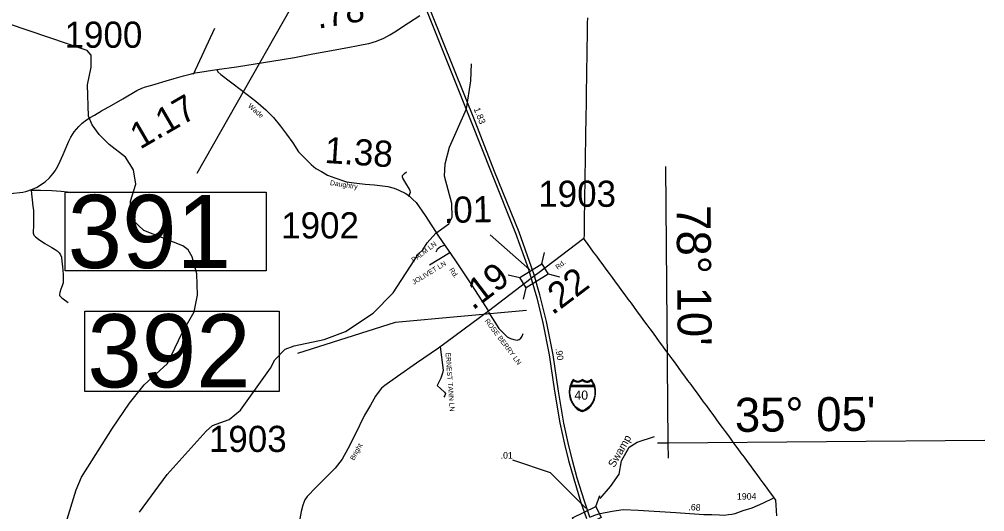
# Model space of a CAD drawing. Extents: x 2093524 to 2270757, y 289120 to 570408.
# Drawn here: x 2236930 to 2255386, y 484784 to 494203 of the extents above; entities that cross this region are included whole.
import ezdxf

# ---------------------------------------------------------------- set-up
doc = ezdxf.new("R2010")
doc.units = 0
for name, color, linetype in [('Exist Boundary Political CountyLine', 7, 'Continuous'), ('Exist Hydrographic Creek Single Shore', 7, 'Continuous'), ('Exist Hydrographic Swamp Label', 7, 'Continuous'), ('Exist Road Non-System Type 51', 7, 'Continuous'), ('Exist Road Non-System Type 51 Label', 7, 'Continuous'), ('Exist Road Primary Interstate Divided Center Attributed', 7, 'Continuous'), ('Exist Road Primary Interstate Mileage Hundredths English Label', 7, 'Continuous'), ('Exist Road Primary Interstate Shield CELL', 7, 'Continuous'), ('Exist Road Primary Interstate Shield Number Label', 7, 'Continuous'), ('Exist Road Primary NC Structure Standard Bridge Number Label', 7, 'Continuous'), ('Exist Road Secondary Mileage Hundredths English Label', 7, 'Continuous'), ('Exist Road Secondary Structure Standard Bridge CELL', 7, 'Continuous'), ('Exist Road Secondary Structure Standard Bridge Number Label', 7, 'Continuous'), ('Exist Road Secondary Type 51 Attributed', 7, 'Continuous'), ('Exist Road Secondary Type 51 Label', 7, 'Continuous'), ('Exist Road Secondary Type 51 Number Label', 7, 'Continuous'), ('Map Preparation Longitude Latitude Label', 7, 'Continuous'), ('Map Preparation Longitude Latitude Lines', 7, 'Continuous')]:
    doc.layers.add(name, color=color, linetype=linetype)

msp = doc.modelspace()

# ---------------------------------------------------------------- linework, layer by layer
at = {"layer": 'Exist Boundary Political CountyLine'}
for points in [[(2247790, 494228), (2247789, 494127), (2247787, 494026), (2247786, 493926), (2247784, 493825), (2247782, 493724), (2247781, 493623), (2247779, 493523), (2247778, 493422), (2247776, 493321), (2247774, 493220), (2247773, 493120), (2247772, 493019), (2247770, 492918), (2247768, 492818), (2247767, 492717), (2247765, 492616), (2247764, 492515), (2247762, 492415), (2247760, 492314), (2247759, 492213), (2247757, 492112), (2247756, 492012), (2247754, 491911), (2247752, 491810), (2247751, 491709), (2247749, 491609), (2247748, 491508), (2247746, 491407), (2247744, 491306), (2247743, 491206), (2247742, 491105), (2247740, 491004), (2247738, 490903), (2247737, 490803), (2247735, 490702), (2247734, 490601), (2247732, 490500), (2247730, 490400), (2247729, 490299), (2247727, 490198), (2247726, 490098), (2247724, 489997), (2247784, 489915), (2247844, 489833), (2247904, 489751), (2247964, 489670), (2248024, 489588), (2248084, 489506), (2248144, 489424), (2248204, 489342), (2248264, 489261), (2248324, 489179), (2248385, 489097), (2248445, 489015), (2248505, 488933), (2248565, 488852), (2248625, 488770), (2248685, 488688), (2248745, 488606), (2248805, 488524), (2248865, 488443), (2248925, 488361), (2248985, 488279), (2249045, 488197), (2249105, 488115), (2249165, 488034), (2249225, 487952)], [(2249225, 487952), (2249285, 487870), (2249346, 487788), (2249406, 487706), (2249466, 487625), (2249526, 487543), (2249586, 487461), (2249646, 487379), (2249706, 487297), (2249766, 487216), (2249826, 487134), (2249886, 487052), (2249946, 486970), (2250006, 486888), (2250066, 486807), (2250126, 486725), (2250186, 486643), (2250246, 486561), (2250306, 486479), (2250366, 486398), (2250426, 486316), (2250486, 486234), (2250546, 486152), (2250606, 486070), (2250666, 485989), (2250726, 485907), (2250786, 485825), (2250846, 485743), (2250906, 485661), (2250967, 485580), (2251027, 485498), (2251087, 485416), (2251147, 485334), (2251207, 485252), (2251267, 485171), (2251327, 485089), (2251387, 485007), (2251394, 484906), (2251400, 484806), (2251406, 484705)]]:
    msp.add_lwpolyline(points, dxfattribs=at)
at = {"layer": 'Exist Hydrographic Creek Single Shore'}
for points in [[(2237817, 484558), (2238020, 485200), (2238118, 485444), (2238710, 486380), (2239039, 486858), (2239320, 487210), (2239766, 487621), (2240045, 488206), (2240274, 488608), (2240339, 488925), (2240327, 489332), (2240233, 489658), (2240157, 489791), (2240056, 489872), (2239312, 490166), (2239094, 490364), (2239060, 490440), (2239058, 490722), (2239155, 491048), (2239111, 491324), (2238959, 491563), (2238649, 491809), (2238456, 492000), (2238321, 492183), (2238253, 492348), (2238232, 492949), (2238304, 493289), (2238302, 493515), (2238227, 493605), (2236740, 494110)], [(2239231, 484775), (2239758, 485496), (2240501, 486327), (2240625, 486430), (2240941, 486548), (2241156, 486724), (2241733, 487529), (2241814, 487688), (2242013, 487891), (2242187, 487956), (2242761, 488079), (2243168, 488232), (2243698, 488585), (2244078, 488971), (2244563, 489719), (2244646, 489793), (2244728, 489926), (2244893, 490113), (2245142, 490288), (2245207, 490421), (2245197, 490681), (2245059, 491205), (2245074, 491437), (2245155, 491754), (2245482, 492492), (2245561, 493025), (2245575, 493349)], [(2248032, 485036), (2248231, 485267), (2248396, 485500), (2248443, 485758), (2248591, 486018), (2248740, 486113), (2249073, 486224)]]:
    msp.add_lwpolyline(points, dxfattribs=at)
at = {"layer": 'Exist Road Non-System Type 51'}
for p, q in [((2240261, 493152), (2240666, 494031)), ((2245159, 489739), (2244769, 489500))]:
    msp.add_line(p, q, dxfattribs=at)
for points in [[(2244378, 490814), (2244398, 490865), (2244408, 490895), (2244401, 490923), (2244389, 490951), (2244318, 491070), (2244264, 491165), (2244259, 491181), (2244253, 491191), (2244255, 491215), (2244291, 491252), (2244335, 491286)], [(2237911, 490884), (2237851, 490897), (2237729, 490912), (2237551, 490921), (2237337, 490931), (2237159, 490930)], [(2237159, 490930), (2237191, 490626), (2237200, 490546), (2237201, 490462), (2237200, 490350), (2237199, 490237), (2237193, 490148), (2237198, 490115), (2237210, 490077), (2237240, 490041), (2237295, 489999), (2237415, 489914), (2237552, 489837), (2237616, 489802), (2237656, 489776), (2237692, 489737), (2237715, 489697), (2237739, 489653), (2237744, 489569), (2237756, 489476), (2237768, 489321), (2237769, 489162), (2237748, 489105), (2237724, 489041), (2237703, 488979), (2237697, 488941), (2237701, 488917), (2237735, 488879), (2237766, 488856), (2237866, 488787)], [(2245066, 489880), (2244985, 489848), (2244917, 489798), (2244892, 489749)], [(2245900, 488604), (2246100, 488287), (2246178, 488203), (2246258, 488130), (2246321, 488099), (2246387, 488080), (2246446, 488066), (2246486, 488076), (2246517, 488102), (2246542, 488144), (2246562, 488193)], [(2244974, 487940), (2245034, 487491), (2245021, 487432), (2244986, 487339), (2244916, 487197), (2245057, 487069), (2245077, 487044), (2245068, 487006), (2245046, 486978)]]:
    msp.add_lwpolyline(points, dxfattribs=at)
at = {"layer": 'Exist Road Primary Interstate Divided Center Attributed'}
for points in [[(2243696, 496936), (2243774, 496744), (2244292, 495435), (2244738, 494314), (2245171, 493232), (2245568, 492241), (2245949, 491279), (2246417, 490115), (2246662, 489426), (2246717, 489246)], [(2246777, 489294), (2246723, 489462), (2246486, 490129), (2246015, 491293), (2245642, 492249), (2245237, 493263), (2244805, 494342), (2244361, 495459), (2243833, 496778), (2243753, 496991)], [(2247837, 484682), (2247736, 484983), (2247596, 485423), (2247503, 485763), (2247425, 486102), (2247342, 486479), (2247238, 487092), (2247135, 487788), (2247009, 488422), (2246881, 488933), (2246839, 489088), (2246777, 489294)], [(2246717, 489246), (2246774, 489050), (2246822, 488878), (2246939, 488394), (2247059, 487786), (2247163, 487090), (2247266, 486484), (2247352, 486078), (2247432, 485763), (2247530, 485411), (2247665, 484963), (2247772, 484655)]]:
    msp.add_lwpolyline(points, dxfattribs=at)
at = {"layer": 'Exist Road Primary Interstate Shield CELL'}
for points in [[(2247696, 486703), (2247705, 486704), (2247718, 486707), (2247731, 486711), (2247745, 486717), (2247766, 486729), (2247782, 486738), (2247802, 486751), (2247828, 486775), (2247854, 486802), (2247877, 486834), (2247895, 486863), (2247911, 486896), (2247925, 486927), (2247935, 486962), (2247942, 486996), (2247946, 487032), (2247948, 487071), (2247946, 487116), (2247938, 487162), (2247931, 487190), (2247919, 487224), (2247910, 487245), (2247890, 487284), (2247871, 487314), (2247844, 487294), (2247826, 487285), (2247815, 487280), (2247804, 487278), (2247783, 487275), (2247771, 487276), (2247759, 487279), (2247748, 487281), (2247740, 487285), (2247696, 487314), (2247652, 487285), (2247642, 487281), (2247633, 487279), (2247624, 487276), (2247609, 487275), (2247597, 487276), (2247585, 487278), (2247576, 487280), (2247565, 487285), (2247520, 487314), (2247502, 487288), (2247488, 487262), (2247473, 487226), (2247463, 487199), (2247456, 487176), (2247448, 487134), (2247444, 487097), (2247443, 487071), (2247448, 487007), (2247455, 486973), (2247462, 486945), (2247486, 486885), (2247504, 486851), (2247519, 486827), (2247541, 486800), (2247552, 486787), (2247597, 486748), (2247627, 486727), (2247651, 486714), (2247662, 486710), (2247680, 486705)], [(2247526, 487293), (2247515, 487276), (2247502, 487253), (2247492, 487229), (2247481, 487203), (2247913, 487203), (2247903, 487225), (2247892, 487248), (2247881, 487269), (2247867, 487288), (2247843, 487273), (2247825, 487265), (2247811, 487260), (2247799, 487257), (2247781, 487256), (2247772, 487256), (2247746, 487262), (2247729, 487269), (2247712, 487280), (2247699, 487293), (2247664, 487273), (2247649, 487266), (2247632, 487261), (2247613, 487259), (2247583, 487262), (2247560, 487270), (2247540, 487280)], [(2247915, 487182), (2247920, 487170), (2247926, 487142), (2247930, 487122), (2247933, 487098), (2247932, 487057), (2247930, 487014), (2247926, 486989), (2247921, 486966), (2247914, 486940), (2247902, 486907), (2247886, 486878), (2247866, 486846), (2247845, 486818), (2247836, 486807), (2247818, 486788), (2247786, 486762), (2247762, 486744), (2247734, 486728), (2247720, 486721), (2247703, 486718), (2247689, 486719), (2247673, 486723), (2247659, 486727), (2247630, 486743), (2247606, 486759), (2247566, 486792), (2247545, 486817), (2247525, 486846), (2247507, 486876), (2247488, 486916), (2247474, 486956), (2247465, 486999), (2247458, 487051), (2247457, 487083), (2247459, 487114), (2247462, 487130), (2247466, 487151), (2247474, 487182)]]:
    msp.add_lwpolyline(points, close=True, dxfattribs=at)
at = {"layer": 'Exist Road Primary NC Structure Standard Bridge Number Label'}
msp.add_lwpolyline([(2243086, 497800), (2242882, 495761), (2240323, 491256)], dxfattribs=at)
msp.add_lwpolyline([(2237805, 490894), (2241649, 490894), (2241649, 489394), (2237805, 489394)], close=True, dxfattribs=at)
at = {"layer": 'Exist Road Secondary Mileage Hundredths English Label'}
msp.add_line((2246690, 489408), (2245929, 490079), dxfattribs=at)
msp.add_lwpolyline([(2247762, 484850), (2247085, 485527), (2246367, 485767)], dxfattribs=at)
at = {"layer": 'Exist Road Secondary Structure Standard Bridge CELL'}
for p, q in [((2246921, 489525), (2246973, 489745)), ((2246278, 489318), (2246499, 489266)), ((2247040, 489332), (2247260, 489280)), ((2246568, 488848), (2246620, 489068)), ((2247953, 484881), (2248026, 485095))]:
    msp.add_line(p, q, dxfattribs=at)
for points in [[(2246499, 489266), (2246921, 489526), (2247042, 489329), (2246620, 489068)], [(2247507, 484665), (2247952, 484882), (2248054, 484674), (2247608, 484456)]]:
    msp.add_lwpolyline(points, close=True, dxfattribs=at)
at = {"layer": 'Exist Road Secondary Structure Standard Bridge Number Label'}
msp.add_lwpolyline([(2238180, 488619), (2241896, 488619), (2241896, 487083), (2238180, 487083)], close=True, dxfattribs=at)
msp.add_lwpolyline([(2246624, 488632), (2244117, 488401), (2242251, 487808)], dxfattribs=at)
at = {"layer": 'Exist Road Secondary Type 51 Attributed'}
for points in [[(2240709, 493240), (2241082, 493297), (2241958, 493432), (2242192, 493475), (2242541, 493542), (2242901, 493609), (2243241, 493672), (2243374, 493695), (2243504, 493721), (2243610, 493742), (2243761, 493784), (2243896, 493844), (2244015, 493904), (2244112, 493965), (2244371, 494136), (2244588, 494278)], [(2236762, 490870), (2236999, 490895), (2237058, 490908), (2237185, 490953), (2237271, 490994), (2237297, 491009), (2237425, 491096), (2237505, 491171), (2237572, 491245), (2237614, 491306), (2237641, 491351), (2237677, 491421), (2237766, 491619), (2237877, 491874), (2237916, 491948), (2237978, 492050), (2238069, 492155), (2238132, 492215), (2238217, 492279), (2238288, 492324), (2238366, 492369), (2238504, 492449), (2238697, 492560), (2238911, 492684), (2239180, 492839), (2239275, 492884), (2239341, 492909), (2239465, 492944), (2239528, 492962), (2239738, 493024), (2239888, 493068), (2240069, 493123), (2240195, 493156), (2240292, 493176), (2240383, 493193), (2240622, 493228), (2240709, 493240)], [(2240709, 493240), (2240728, 493198), (2240785, 493148), (2240968, 493006), (2241203, 492828), (2241455, 492640), (2241640, 492473), (2241792, 492323), (2241923, 492160), (2242040, 492003), (2242161, 491842), (2242268, 491665), (2242387, 491548), (2242512, 491427), (2242599, 491350), (2242710, 491289), (2242824, 491224), (2242964, 491169), (2243185, 491097), (2243380, 491067), (2243542, 491048), (2243718, 491037), (2243874, 491016), (2243974, 491002), (2244097, 490976), (2244187, 490937), (2244306, 490879), (2244378, 490832), (2244455, 490757), (2244519, 490698), (2244692, 490450), (2244942, 490057), (2245258, 489602), (2245576, 489125), (2245899, 488621)], [(2247724, 490010), (2246842, 489343), (2246777, 489294)], [(2246777, 489294), (2246747, 489270), (2246717, 489246)], [(2246717, 489246), (2245899, 488621)], [(2245899, 488621), (2244947, 487915), (2244526, 487624), (2244160, 487371), (2243916, 487199), (2243856, 487148), (2243810, 487090), (2243739, 486992), (2243643, 486823), (2243530, 486628), (2243345, 486247), (2243210, 485986), (2243101, 485789), (2242967, 485614), (2242763, 485412), (2242604, 485251), (2242431, 485078), (2242386, 485008), (2242351, 484909), (2242318, 484787), (2242260, 484473)], [(2247837, 484682), (2247943, 484722), (2248034, 484749), (2248261, 484797), (2248475, 484826), (2248759, 484814), (2249479, 484766), (2249925, 484739), (2250019, 484732), (2250169, 484729), (2250315, 484722), (2250407, 484721), (2250485, 484728), (2250550, 484736), (2250616, 484749), (2250770, 484806), (2250939, 484861), (2251142, 484949), (2251355, 485051)]]:
    msp.add_lwpolyline(points, dxfattribs=at)
at = {"layer": 'Map Preparation Longitude Latitude Lines'}
for points in [[(2249339, 485811), (2249337, 486102), (2249292, 491390)], [(2249128, 486100), (2249337, 486102), (2255386, 486155)]]:
    msp.add_lwpolyline(points, dxfattribs=at)

# ---------------------------------------------------------------- texts
at = {"layer": 'Exist Hydrographic Swamp Label'}
msp.add_text('Swamp', height=150, rotation=60.2844, dxfattribs=at).set_placement((2248306, 485618))
at = {"layer": 'Exist Road Non-System Type 51 Label'}
for s, rotation, p in [('    PALM LN', 37.0634, (2244353, 489460)), ('    JOLIVET LN', 31.4777, (2244349, 489046)), ('    ROSE BERRY LN', 307.0089, (2245734, 488549)), ('    ERNEST TANN LN', 274.2599, (2245067, 487970))]:
    msp.add_text(s, height=95, rotation=rotation, dxfattribs=at).set_placement(p)
at = {"layer": 'Exist Road Primary Interstate Mileage Hundredths English Label'}
for s, rotation, p in [('1.83', 291.7724, (2245614, 492487)), ('.90', 278.4262, (2247181, 487903))]:
    msp.add_text(s, height=125, rotation=rotation, dxfattribs=at).set_placement(p)
at = {"layer": 'Exist Road Primary Interstate Shield Number Label'}
msp.add_text('40', height=175, dxfattribs=at).set_placement((2247543, 486927))
at = {"layer": 'Exist Road Primary NC Structure Standard Bridge Number Label'}
msp.add_text('391', height=1400, dxfattribs=at).set_placement((2237855, 489444))
at = {"layer": 'Exist Road Secondary Mileage Hundredths English Label'}
for s, height, rotation, p in [('.78', 500, 9.8104, (2242643, 494021)), ('1.17', 500, 30.1108, (2239239, 491706)), ('1.38', 500, 356.1946, (2242757, 491457)), ('.01', 500, 1.0221, (2245045, 490307)), ('.19', 500, 37.3523, (2245601, 488626)), ('.22', 500, 37.0666, (2247124, 488533)), ('.01', 125, 0.201, (2246132, 485799)), ('.68', 125, 356.6213, (2249719, 484814))]:
    msp.add_text(s, height=height, rotation=rotation, dxfattribs=at).set_placement(p)
at = {"layer": 'Exist Road Secondary Structure Standard Bridge Number Label'}
msp.add_text('392', height=1400, dxfattribs=at).set_placement((2238230, 487162))
at = {"layer": 'Exist Road Secondary Type 51 Label'}
for s, rotation, p in [('Wade', 318.0692, (2241294, 492533)), ('Daughtry', 351.3769, (2242865, 491033)), ('Rd.', 303.8041, (2245143, 489411)), ('Rd.', 37.4396, (2247224, 489410)), ('Bright', 61.1283, (2243329, 485757))]:
    msp.add_text(s, height=95, rotation=rotation, dxfattribs=at).set_placement(p)
at = {"layer": 'Exist Road Secondary Type 51 Number Label'}
for s, height, p in [('1900', 500, (2237795, 493659)), ('1903', 500, (2246851, 490616)), ('1902', 500, (2241936, 490012)), ('1903', 500, (2240555, 485927)), ('1904', 125, (2250650, 485015))]:
    msp.add_text(s, height=height, dxfattribs=at).set_placement(p)
at = {"layer": 'Map Preparation Longitude Latitude Label'}
for s, rotation, p in [("78° 10'", 270.481, (2249495, 490643)), ("35° 05'", 0.505, (2250613, 486310))]:
    msp.add_text(s, height=650, rotation=rotation, dxfattribs=at).set_placement(p)

doc.saveas('drawing.dxf')
